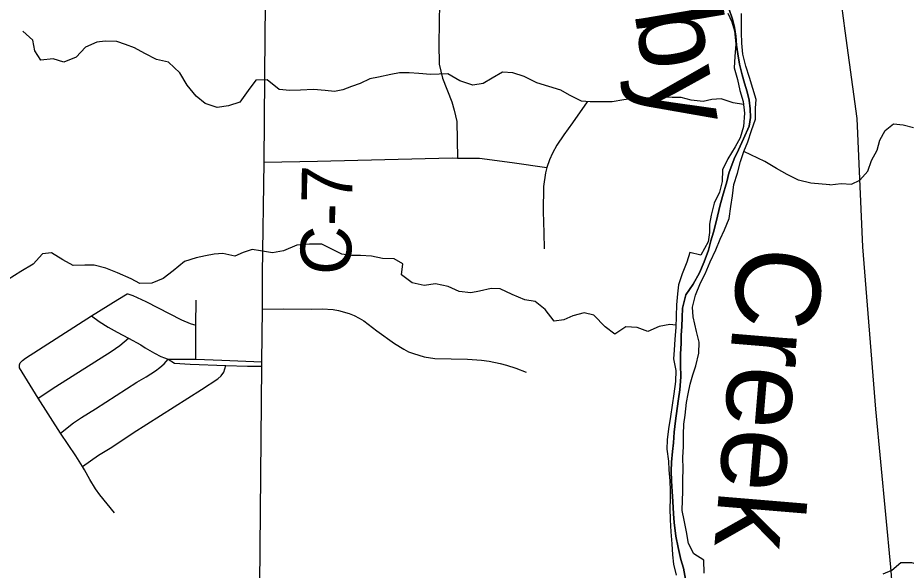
# Model space of a CAD drawing. Extents: x 114843 to 284848, y 317643 to 566895.
# Drawn here: x 131240 to 136492, y 405302 to 408567 of the extents above; entities that cross this region are included whole.
import ezdxf

# ---------------------------------------------------------------- set-up
doc = ezdxf.new("R2010")
doc.units = 0
for name, color, linetype in [('GM_X_County', 7, 'Continuous'), ('GM_X_County_Road', 7, 'Continuous'), ('GM_X_County_Road_Text', 7, 'Continuous'), ('GM_X_Major_River', 7, 'Continuous'), ('GM_X_Major_River_Text', 7, 'Continuous'), ('GM_X_Minor_River', 7, 'Continuous'), ('GM_X_Township', 7, 'Continuous'), ('GM_X_Township_Road', 7, 'Continuous')]:
    doc.layers.add(name, color=color, linetype=linetype)

msp = doc.modelspace()

# ---------------------------------------------------------------- linework, layer by layer
at = {"layer": 'GM_X_County'}
for points in [[(135443.8, 408622.4), (135465.7, 408560.1), (135477.5, 408509.9), (135485.3, 408457.7), (135489.2, 408405.5), (135496.9, 408353.3), (135506.8, 408293), (135522.6, 408230.7), (135536.4, 408180.5), (135552.3, 408130.3), (135564.1, 408080), (135569.9, 408029.8), (135571.7, 407977.6), (135563.5, 407927.5), (135531, 407851.3), (135500.6, 407787.2), (135474.3, 407733.1), (135443.8, 407648.8), (135431.6, 407598.7), (135407.1, 407510.5), (135390.8, 407454.3), (135370.4, 407370.1), (135354, 407299.9), (135337.7, 407249.7), (135323.4, 407193.6), (135297, 407125.4), (135270.7, 407059.3), (135232.2, 406993.2), (135189.8, 406929.1), (135169.4, 406850.9), (135167.1, 406796.7), (135164.9, 406742.5), (135162.7, 406692.3), (135162.5, 406642.1), (135158.2, 406581.9), (135157.9, 406515.6), (135159.6, 406445.4), (135153.3, 406369.1), (135147.1, 406315), (135138.8, 406258.8), (135128.4, 406184.5), (135120.1, 406118.3), (135115.8, 406056.1), (135111.6, 406004), (135105.3, 405941.7), (135103.1, 405887.5), (135104.9, 405831.3), (135108.6, 405767.1), (135112.4, 405708.9), (135116.1, 405634.6), (135119.9, 405584.4), (135129.6, 405504.1), (135143.4, 405435.7), (135159.2, 405365.4), (135175, 405315.2), (135186.8, 405248.9)], [(135186.8, 405248.9), (135175, 405315.2), (135159.2, 405365.4), (135143.4, 405435.7), (135129.6, 405504.1), (135119.9, 405584.4), (135116.1, 405634.6), (135112.4, 405708.9), (135108.6, 405767.1), (135104.9, 405831.3), (135103.1, 405887.5), (135105.3, 405941.7), (135111.6, 406004), (135115.8, 406056.1), (135120.1, 406118.3), (135128.4, 406184.5), (135138.8, 406258.8), (135147.1, 406315), (135153.3, 406369.1), (135159.6, 406445.4), (135157.9, 406515.6), (135158.2, 406581.9), (135162.5, 406642.1), (135162.7, 406692.3), (135164.9, 406742.5), (135167.1, 406796.7), (135169.4, 406850.9), (135189.8, 406929.1), (135232.2, 406993.2), (135270.7, 407059.3), (135297, 407125.4), (135323.4, 407193.6), (135337.7, 407249.7), (135354, 407299.9), (135370.4, 407370.1), (135390.8, 407454.3), (135407.1, 407510.5), (135431.6, 407598.7), (135443.8, 407648.8), (135474.3, 407733.1), (135500.6, 407787.2), (135531, 407851.3), (135563.5, 407927.5), (135571.7, 407977.6), (135569.9, 408029.8), (135564.1, 408080), (135552.3, 408130.3), (135536.4, 408180.5), (135522.6, 408230.7), (135506.8, 408293), (135496.9, 408353.3), (135489.2, 408405.5), (135485.3, 408457.7), (135477.5, 408509.9), (135465.7, 408560.1), (135443.8, 408622.4)]]:
    msp.add_lwpolyline(points, dxfattribs=at)
at = {"layer": 'GM_X_County_Road'}
for points in [[(136452.5, 404684.6), (136402.2, 405320.3), (136312.7, 406254.7), (136235.1, 407213.2), (136202.9, 407973), (136132.3, 408489.3), (136112.4, 408639.1), (136052, 408844.9), (136011.1, 408951.7), (135954.1, 409058.4), (135862, 409202.3), (135664.2, 409527.6), (135604.3, 409674.4), (135506.2, 409984.3), (135487.8, 410092.5), (135442.7, 410391.2), (135454.9, 410886.8), (135452.3, 411055.3), (135437.1, 411382.2), (135408.9, 411983.9), (135406, 412236.7), (135435, 412511.6)], [(132697.2, 407713.5), (132702.8, 408464.9), (132711.4, 409141.7)], [(132686.1, 406846), (132687.5, 407055.1), (132697.2, 407713.5)], [(132683.1, 406508.3), (132683.4, 406533), (132686.1, 406846)], [(132646.2, 403990.7), (132661.1, 404629), (132670.7, 405218.3), (132683.1, 406508.3)]]:
    msp.add_lwpolyline(points, dxfattribs=at)
at = {"layer": 'GM_X_Major_River'}
for points in [[(135437.8, 408595.1), (135461.8, 408542.9), (135477.8, 408490.8), (135485.8, 408410.6), (135479.7, 408338.4), (135475.6, 408272.2), (135495.6, 408202), (135509.6, 408137.9), (135527.6, 408071.7), (135535.6, 408003.5), (135529.5, 407925.3), (135511.4, 407857.1), (135481.3, 407805), (135437.2, 407732.8), (135407, 407668.7), (135405, 407600.5), (135388.9, 407536.4), (135356.8, 407472.2), (135338.7, 407400), (135328.6, 407347.9), (135328.6, 407297.8), (135322.5, 407243.6), (135278.3, 407163.5), (135212.2, 407179.5), (135196.1, 407123.4), (135168, 407053.2), (135145.9, 406989.1), (135139.8, 406934.9), (135133.8, 406870.8), (135131.7, 406804.6), (135129.7, 406736.4), (135123.6, 406668.3), (135121.5, 406602.1), (135117.5, 406552), (135129.5, 406481.8), (135129.4, 406417.6), (135119.3, 406345.4), (135109.3, 406277.3), (135099.2, 406211.1), (135087.1, 406138.9), (135079, 406072.7), (135077, 406018.6), (135087, 405946.4), (135088.9, 405896.3), (135094.9, 405830.1), (135096.9, 405773.9), (135096.8, 405721.8), (135094.8, 405669.7), (135096.7, 405599.5)], [(135178.9, 405597.4), (135166.9, 405655.6), (135169, 405715.8), (135171, 405765.9), (135171.1, 405838.1), (135173.1, 405900.2), (135171.2, 405970.4), (135175.2, 406030.6), (135175.3, 406104.8), (135177.4, 406164.9), (135185.4, 406219.1), (135193.5, 406293.2), (135203.5, 406345.4), (135215.6, 406401.5), (135231.7, 406457.7), (135247.8, 406509.8), (135265.9, 406586), (135267.9, 406650.1), (135251.9, 406712.3), (135232, 406800.5), (135228, 406856.7), (135246.1, 406928.9), (135276.2, 407001), (135304.3, 407053.2), (135332.4, 407125.3), (135366.6, 407195.5), (135392.7, 407259.6), (135418.8, 407313.8), (135444.9, 407381.9), (135455, 407452.1), (135465.1, 407514.3), (135473.1, 407582.4), (135495.2, 407648.6), (135513.3, 407718.8), (135531.4, 407776.9), (135555.5, 407835), (135577.6, 407901.2), (135601.7, 407967.4), (135601.8, 408033.5), (135605.8, 408083.7), (135585.8, 408149.8), (135565.8, 408214), (135543.8, 408282.2), (135525.8, 408352.4), (135519.9, 408416.6), (135517.9, 408480.8), (135518, 408593)], [(135096.7, 405599.5), (135100.7, 405529.3), (135106.6, 405459.1), (135110.6, 405392.9), (135116.6, 405338.8), (135132.6, 405272.6)], [(135297, 405284.6), (135295, 405360.8), (135236.9, 405398.9), (135204.9, 405461.1), (135192.9, 405529.3), (135178.9, 405597.4)]]:
    msp.add_lwpolyline(points, dxfattribs=at)
at = {"layer": 'GM_X_Minor_River'}
for points in [[(135529.6, 408055.1), (135469.8, 408064.9), (135397.8, 408089.2), (135343.7, 408083.4), (135291.6, 408073.5), (135221.5, 408079.8), (135161.4, 408096.1), (135109.4, 408096.2), (135031.2, 408098.5), (134955.1, 408092.8), (134883, 408091), (134822.8, 408083.2), (134754.7, 408071.4), (134674.6, 408069.7), (134624.5, 408069.9), (134572.4, 408074.1), (134502.5, 408110.4), (134450.5, 408138.7), (134380.5, 408161), (134308.4, 408183.3), (134234.5, 408219.6), (134166.5, 408241.9), (134106.4, 408246.1), (134044.1, 408210.3), (133991.9, 408178.4), (133929.8, 408168.6), (133853.8, 408194.9), (133781.8, 408235.3), (133731.7, 408233.5), (133679.6, 408231.6), (133611.6, 408237.9), (133553.5, 408242.1), (133497.4, 408242.3), (133445.3, 408232.5), (133373.1, 408216.7), (133321, 408206.8), (133264.8, 408179), (133212.6, 408161.1), (133162.4, 408141.2), (133112.3, 408131.4), (133058.3, 408137.6), (132988.2, 408143.9), (132912, 408140.1), (132847.9, 408138.4), (132785.9, 408142.6), (132714, 408201), (132647.9, 408199.2), (132601.5, 408137.2), (132553.2, 408069.2), (132485, 408047.4), (132418.8, 408037.6), (132348.8, 408059.9), (132294.9, 408104.2), (132241.1, 408168.6), (132197.3, 408242.9), (132131.5, 408305.3), (132059.4, 408321.6), (131991.5, 408355.9), (131929.5, 408390.2), (131877.5, 408408.5), (131825.5, 408426.7), (131757.4, 408428.9), (131707.3, 408423.1), (131641.1, 408393.2), (131584.7, 408335.3), (131512.5, 408305.5), (131448.5, 408323.8), (131376.3, 408316), (131340.5, 408372.3), (131328.7, 408434.5), (131270.9, 408488.8)], [(136041.3, 407579.5), (136108.1, 407588.1), (136168.1, 407583.8), (136218.2, 407607.5), (136264.5, 407661.4), (136286.9, 407723.4), (136321.2, 407785.3), (136335.6, 407843.4), (136367.9, 407901.4), (136418.1, 407941.2), (136474.1, 407934.8), (136536, 407918.4)], [(136041.3, 407579.5), (135928.5, 407589.6), (135856.5, 407608.3), (135788.6, 407641), (135724.8, 407675.6), (135657, 407718.4), (135531.4, 407776.9)], [(135130.1, 406750.8), (135095.8, 406755), (135031.6, 406743.2), (134965.4, 406713.4), (134901.4, 406737.7), (134835.3, 406739.9), (134769, 406698.1), (134713.1, 406740.4), (134645.3, 406808.8), (134589.3, 406823), (134521.1, 406805.2), (134468.9, 406781.3), (134410.8, 406773.5), (134357, 406843.9), (134299.1, 406890.2), (134237, 406900.4), (134163, 406932.8), (134091.1, 406965.1), (134039, 406967.3), (133968.8, 406951.5), (133918.7, 406941.7), (133848.6, 406949.9), (133784.6, 406978.2), (133710.6, 406994.5), (133642.4, 406984.8), (133572.4, 407001), (133508.5, 407047.4), (133516.8, 407113.5), (133464.8, 407141.8), (133396.7, 407144), (133330.6, 407158.3), (133266.6, 407162.5), (133212.5, 407162.7), (133156.4, 407170.9), (133100.4, 407197.2), (133038.5, 407229.5), (132964.4, 407229.8), (132890.2, 407224), (132812, 407190.2), (132745.8, 407178.4), (132675.7, 407190.7), (132625.7, 407196.9), (132573.5, 407181), (132523.4, 407159.1), (132453.3, 407173.4), (132401.2, 407169.6), (132349.1, 407159.8), (132294.9, 407147.9), (132226.8, 407126.1), (132158.4, 407072.2), (132100.1, 407026.3), (132031.9, 406998.5), (131961.8, 406996.7), (131909.8, 407025), (131829.9, 407059.4), (131759.9, 407087.7), (131691.8, 407106), (131635.7, 407106.2), (131567.6, 407102.4), (131505.7, 407136.7), (131439.7, 407179), (131385.6, 407173.2), (131331.3, 407111.3), (131259, 407067.4), (131182.7, 407019.6)], [(136356.9, 405280.8), (136407, 405302.6), (136461.3, 405348.4), (136523.3, 405348), (136575.3, 405333.6), (136629.1, 405313.3), (136689.1, 405296.9)]]:
    msp.add_lwpolyline(points, dxfattribs=at)
at = {"layer": 'GM_X_Township'}
for points in [[(135443.8, 408622.4), (135465.7, 408560.1), (135477.5, 408509.9), (135485.3, 408457.7), (135489.2, 408405.5), (135496.9, 408353.3), (135506.8, 408293), (135522.6, 408230.7), (135536.4, 408180.5), (135552.3, 408130.3), (135564.1, 408080), (135569.9, 408029.8), (135571.7, 407977.6), (135563.5, 407927.5), (135531, 407851.3), (135500.6, 407787.2), (135474.3, 407733.1), (135443.8, 407648.8), (135431.6, 407598.7), (135407.1, 407510.5), (135390.8, 407454.3), (135370.4, 407370.1), (135354, 407299.9), (135337.7, 407249.7), (135323.4, 407193.6), (135297, 407125.4), (135270.7, 407059.3), (135232.2, 406993.2), (135189.8, 406929.1), (135169.4, 406850.9), (135167.1, 406796.7), (135164.9, 406742.5), (135162.7, 406692.3), (135162.5, 406642.1), (135158.2, 406581.9), (135157.9, 406515.6), (135159.6, 406445.4), (135153.3, 406369.1), (135147.1, 406315), (135138.8, 406258.8), (135128.4, 406184.5), (135120.1, 406118.3), (135115.8, 406056.1), (135111.6, 406004), (135105.3, 405941.7), (135103.1, 405887.5), (135104.9, 405831.3), (135108.6, 405767.1), (135112.4, 405708.9), (135116.1, 405634.6), (135119.9, 405584.4), (135129.6, 405504.1), (135143.4, 405435.7), (135159.2, 405365.4), (135175, 405315.2), (135186.8, 405248.9)], [(135186.8, 405248.9), (135175, 405315.2), (135159.2, 405365.4), (135143.4, 405435.7), (135129.6, 405504.1), (135119.9, 405584.4), (135116.1, 405634.6), (135112.4, 405708.9), (135108.6, 405767.1), (135104.9, 405831.3), (135103.1, 405887.5), (135105.3, 405941.7), (135111.6, 406004), (135115.8, 406056.1), (135120.1, 406118.3), (135128.4, 406184.5), (135138.8, 406258.8), (135147.1, 406315), (135153.3, 406369.1), (135159.6, 406445.4), (135157.9, 406515.6), (135158.2, 406581.9), (135162.5, 406642.1), (135162.7, 406692.3), (135164.9, 406742.5), (135167.1, 406796.7), (135169.4, 406850.9), (135189.8, 406929.1), (135232.2, 406993.2), (135270.7, 407059.3), (135297, 407125.4), (135323.4, 407193.6), (135337.7, 407249.7), (135354, 407299.9), (135370.4, 407370.1), (135390.8, 407454.3), (135407.1, 407510.5), (135431.6, 407598.7), (135443.8, 407648.8), (135474.3, 407733.1), (135500.6, 407787.2), (135531, 407851.3), (135563.5, 407927.5), (135571.7, 407977.6), (135569.9, 408029.8), (135564.1, 408080), (135552.3, 408130.3), (135536.4, 408180.5), (135522.6, 408230.7), (135506.8, 408293), (135496.9, 408353.3), (135489.2, 408405.5), (135485.3, 408457.7), (135477.5, 408509.9), (135465.7, 408560.1), (135443.8, 408622.4)]]:
    msp.add_lwpolyline(points, dxfattribs=at)
at = {"layer": 'GM_X_Township_Road'}
for p, q in [((132697.2, 407713.5), (133012.9, 407720.7)), ((132292.3, 406750), (132293.8, 406898.4)), ((132292.1, 406549.1), (132292.3, 406750)), ((132129.7, 406550), (132292.1, 406549.1)), ((131360.4, 406319.5), (131251.3, 406499.3)), ((131492.9, 406113.3), (131360.4, 406319.5))]:
    msp.add_line(p, q, dxfattribs=at)
for points in [[(133737.4, 408903.8), (133728.6, 408413.4), (133731.3, 408292.9), (133751.5, 408211.4), (133805.3, 408070.4), (133820.4, 408020.5), (133835.6, 407955), (133840.3, 407738.5)], [(134605.6, 408070.3), (134520.2, 407946.9), (134468.4, 407876.2), (134426.2, 407813.6), (134401.9, 407768.1), (134383.4, 407728.3), (134367, 407682.2)], [(133012.9, 407720.7), (133807.3, 407738.9), (133840.3, 407738.5)], [(133840.3, 407738.5), (133970.7, 407736.9), (134162.8, 407711.6), (134367, 407682.2)], [(134367, 407682.2), (134360.1, 407651.2), (134347.8, 407571.1), (134345.4, 407422.5), (134350.5, 407297.3), (134351.2, 407200.9)], [(131675.5, 406805.8), (131831.2, 406902.5), (131886.3, 406935.9), (131890, 406936.7), (131919.9, 406925.8), (131996.8, 406890.3), (132208.3, 406782.2), (132259.2, 406761.1), (132292.3, 406750)], [(132686.1, 406846), (132813.6, 406847.4), (132974.9, 406845.2), (133039.4, 406846.5), (133104, 406842.8), (133136.1, 406838.1), (133198.6, 406820.1), (133228.6, 406808), (133259.3, 406792.7), (133285.7, 406777.1), (133363.4, 406718), (133467.4, 406642.1), (133521.6, 406608.5), (133550.3, 406593.8), (133580.1, 406582.2), (133641.7, 406564.4), (133705.2, 406553.7), (133898.3, 406549.6), (133982, 406543.9), (134027.2, 406537.6), (134091, 406524.9), (134128.9, 406515.1), (134185, 406497.1), (134245.7, 406472.1)], [(131251.3, 406499.3), (131250.2, 406516.8), (131254.9, 406527.7), (131267.2, 406542.3), (131285.5, 406555.9), (131675.5, 406805.8)], [(131675.5, 406805.8), (131720.6, 406773.2), (131773.7, 406739.6), (131828.4, 406708.5), (131895.6, 406673)], [(131360.4, 406319.5), (131465.3, 406389.1), (131791.4, 406594.2), (131844, 406630.9), (131895.6, 406673)], [(131895.6, 406673), (131967.6, 406635.1), (131993.4, 406617), (132047.6, 406584.7), (132086.5, 406565.6), (132129.7, 406550)], [(131492.9, 406113.3), (131570.3, 406173.8), (131616.2, 406205.2), (131698.8, 406256), (131943.4, 406413.9), (131999.7, 406445.6), (132054.7, 406480.5), (132080.6, 406500.3), (132104.8, 406522.2), (132129.7, 406550)], [(132129.7, 406550), (132167.2, 406525.9), (132259.5, 406520), (132470.9, 406512.6)], [(132292.1, 406549.1), (132446.8, 406544), (132683.4, 406533)], [(131622, 405915.1), (131716.8, 405982.3), (131795.7, 406029), (131922.5, 406113.4), (132327.1, 406370.2), (132422.5, 406434.3), (132441.8, 406451), (132457.6, 406472), (132470.9, 406512.6)], [(132470.9, 406512.6), (132598.5, 406508.1), (132683.1, 406508.3)], [(131622, 405915.1), (131582.5, 405977.8), (131492.9, 406113.3)], [(131811.3, 405641.2), (131724.4, 405748), (131699.5, 405782.9), (131666.2, 405838.7), (131634.8, 405895.5), (131622, 405915.1)]]:
    msp.add_lwpolyline(points, dxfattribs=at)

# ---------------------------------------------------------------- texts
at = {"layer": 'GM_X_County_Road_Text'}
msp.add_text('C-7', height=300.01, rotation=89.0466, dxfattribs=at).set_placement((133209.4, 407045.8))
at = {"layer": 'GM_X_Major_River_Text'}
for s, height, rotation, p in [('Darby', 499.95, 279.5407, (134704.5, 409663.6)), ('Creek', 499.96, 265.2419, (135506.5, 407228))]:
    msp.add_text(s, height=height, rotation=rotation, dxfattribs=at).set_placement(p)

doc.saveas('drawing.dxf')
